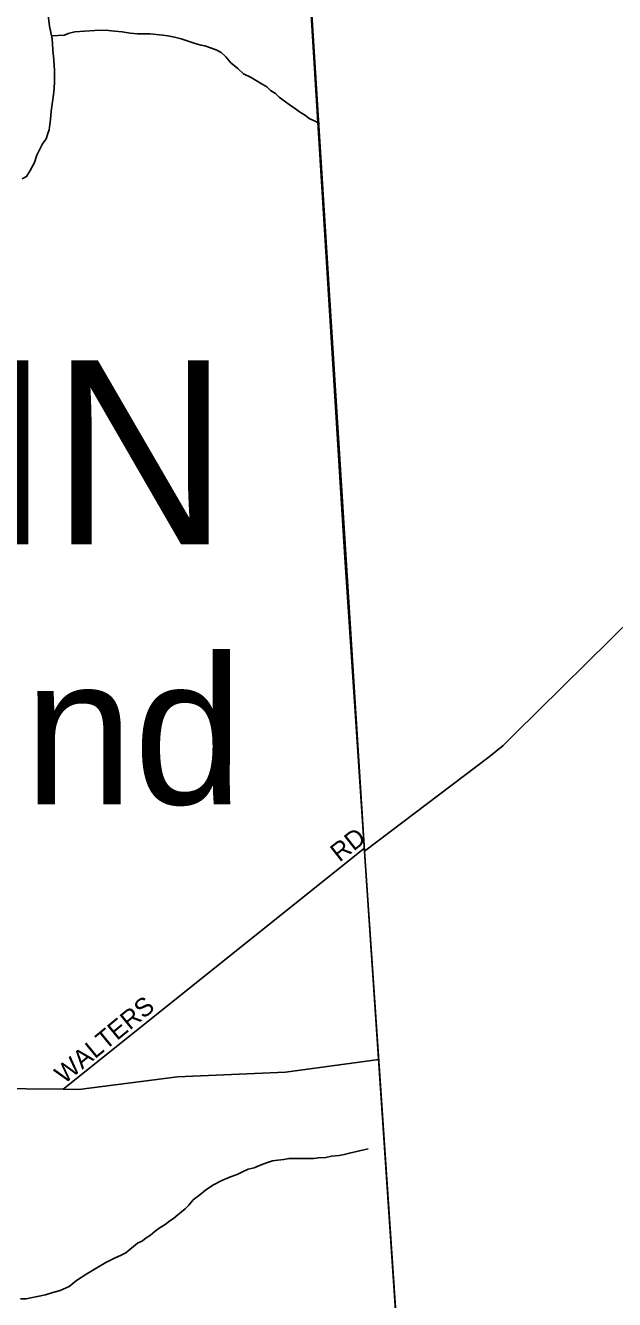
# Model space of a CAD drawing. Extents: x 2010165 to 2382125, y 1060529 to 1407316.
# Drawn here: x 2276249 to 2277850, y 1251489 to 1254949 of the extents above; entities that cross this region are included whole.
import ezdxf

# ---------------------------------------------------------------- set-up
doc = ezdxf.new("R2010")
doc.units = 0
for name, color, linetype in [('GM_X_Adjacent_County', 7, 'Continuous'), ('GM_X_City_Street', 7, 'Continuous'), ('GM_X_City_Street_Text', 7, 'Continuous'), ('GM_X_Corporation', 7, 'Continuous'), ('GM_X_Corporation_Text', 7, 'Continuous'), ('GM_X_County', 7, 'Continuous'), ('GM_X_Major_River', 7, 'Continuous'), ('GM_X_Minor_River', 7, 'Continuous')]:
    doc.layers.add(name, color=color, linetype=linetype)

msp = doc.modelspace()

# ---------------------------------------------------------------- linework, layer by layer
at = {"layer": 'GM_X_Adjacent_County'}
msp.add_lwpolyline([(2272607.8, 1245574.1), (2272603.3, 1246465.6), (2272594.1, 1248304.9), (2272591.8, 1248752.1), (2272589.8, 1249140.8), (2272588.9, 1249331.4), (2273861.5, 1249361.7), (2276805.2, 1249431.7), (2277390.2, 1249445.5), (2277328.3, 1250381.2), (2277211.3, 1252109.8), (2277170.8, 1252706.6), (2276903, 1256950), (2274507, 1256901.5), (2272766.9, 1256889.2), (2272603.7, 1256897.8), (2272556.6, 1259612.4), (2272556.4, 1260536.4), (2272556.2, 1262102.7), (2272568.8, 1262895.6), (2272555.1, 1264929.6), (2272507.4, 1273182.6), (2272470.7, 1276565.2)], dxfattribs=at)
at = {"layer": 'GM_X_City_Street'}
for points in [[(2276351.9, 1252059.7), (2277170.9, 1252714.8)], [(2274775, 1252270.7), (2275060.1, 1252164.7), (2275240.7, 1252108), (2275318.9, 1252096.6), (2275397.2, 1252069.1), (2275529.4, 1252054.2), (2275845.6, 1252064.8), (2276351.9, 1252059.7), (2276394.1, 1252059.3), (2276662.1, 1252093.6), (2276956.2, 1252106.1), (2277209.2, 1252140.9)]]:
    msp.add_lwpolyline(points, dxfattribs=at)
at = {"layer": 'GM_X_Corporation'}
for points in [[(2270045.1, 1250964.2), (2270150, 1251611.1), (2270178.5, 1251791.9), (2270183.6, 1251904.3), (2270177.4, 1251932.3), (2270145.1, 1251968.2), (2269979.6, 1252155.5), (2270131.9, 1252325.9), (2270010.4, 1252410.6), (2269958.8, 1252526.3), (2269860.5, 1253016.7), (2270552.8, 1253018.7), (2270560, 1253622.7), (2270564.8, 1253882.8), (2270539.5, 1255927.9), (2272563.4, 1255915.4), (2272557.2, 1256862), (2276903, 1256950), (2277115.7, 1253519), (2277170.8, 1252706.5), (2277390.2, 1249445.5)], [(2278958.7, 1249485.8), (2277390.2, 1249445.5), (2277170.8, 1252706.5), (2277509.4, 1252962.8), (2277547, 1252993.5), (2277578.6, 1253024.1), (2277904.3, 1253345.9)]]:
    msp.add_lwpolyline(points, dxfattribs=at)
at = {"layer": 'GM_X_County'}
msp.add_lwpolyline([(2272470.7, 1276565.2), (2272507.4, 1273182.6), (2272555.1, 1264929.6), (2272568.8, 1262895.6), (2272556.2, 1262102.7), (2272556.4, 1260536.4), (2272556.6, 1259612.4), (2272603.7, 1256897.8), (2272766.9, 1256889.2), (2274507, 1256901.5), (2276903, 1256950), (2277170.8, 1252706.6), (2277211.3, 1252109.8), (2277328.3, 1250381.2), (2277390.2, 1249445.5), (2276805.2, 1249431.7), (2273861.5, 1249361.7), (2272588.9, 1249331.4), (2272589.8, 1249140.8), (2272591.8, 1248752.1), (2272594.1, 1248304.9), (2272603.3, 1246465.6), (2272607.8, 1245574.1)], dxfattribs=at)
at = {"layer": 'GM_X_Major_River'}
for points in [[(2276326.5, 1254768.6), (2276328.2, 1254794.7), (2276328, 1254826.8), (2276325.7, 1254855), (2276323.4, 1254883.1), (2276321.2, 1254913.2), (2276314.8, 1254947.3), (2276310.5, 1254977.4)], [(2276310.5, 1254977.4), (2276314.8, 1254947.3), (2276321.2, 1254913.2), (2276323.4, 1254883.1), (2276325.7, 1254855), (2276328, 1254826.8), (2276328.2, 1254794.7), (2276326.5, 1254768.6)], [(2276240.2, 1254532.9), (2276252.2, 1254539), (2276262.1, 1254555.2), (2276274, 1254577.3), (2276279.8, 1254597.5), (2276295.6, 1254627.7), (2276305.5, 1254641.8), (2276309.4, 1254655.9), (2276313.3, 1254666), (2276315.2, 1254680.1), (2276317.1, 1254694.2), (2276318.9, 1254716.3), (2276322.7, 1254742.4), (2276326.5, 1254768.6)], [(2276326.5, 1254768.6), (2276322.7, 1254742.4), (2276318.9, 1254716.3), (2276317.1, 1254694.2), (2276315.2, 1254680.1), (2276313.3, 1254666), (2276309.4, 1254655.9), (2276305.5, 1254641.8), (2276295.6, 1254627.7), (2276279.8, 1254597.5), (2276274, 1254577.3), (2276262.1, 1254555.2), (2276252.2, 1254539), (2276240.2, 1254532.9)]]:
    msp.add_lwpolyline(points, dxfattribs=at)
at = {"layer": 'GM_X_Minor_River'}
for points in [[(2276319.6, 1254921.7), (2276355.2, 1254923.5), (2276365.2, 1254927.6), (2276383.2, 1254931.7), (2276409.3, 1254933.9), (2276437.4, 1254936.1), (2276465.5, 1254936.3), (2276491.6, 1254934.4), (2276511.7, 1254932.5), (2276533.8, 1254928.7), (2276553.9, 1254926.8), (2276568, 1254926.9), (2276588.1, 1254927), (2276604.2, 1254925.1), (2276622.2, 1254923.2), (2276636.3, 1254921.3), (2276654.4, 1254917.4), (2276672.5, 1254913.5), (2276712.8, 1254899.7), (2276726.9, 1254895.8), (2276736.9, 1254893.8), (2276755.1, 1254887.9), (2276769.2, 1254882), (2276781.3, 1254876), (2276793.4, 1254864.1), (2276807.6, 1254848.1), (2276825.8, 1254832.1), (2276842, 1254818.2), (2276862.2, 1254808.3), (2276878.4, 1254798.3), (2276892.5, 1254790.4), (2276904.6, 1254782.4), (2276914.7, 1254772.4), (2276928.9, 1254764.5), (2276939, 1254754.5), (2276949.1, 1254746.6), (2276965.3, 1254734.6), (2276983.4, 1254722.7), (2276993.6, 1254714.7), (2277009.7, 1254704.8), (2277019.8, 1254696.8), (2277048.2, 1254684.1)], [(2276235.4, 1251490.8), (2276251.4, 1251490.9), (2276263.5, 1251493), (2276281.5, 1251497.1), (2276303.6, 1251501.3), (2276323.6, 1251507.4), (2276343.6, 1251513.6), (2276367.6, 1251523.8), (2276387.5, 1251540), (2276415.5, 1251558.3), (2276443.4, 1251574.5), (2276467.4, 1251588.8), (2276491.4, 1251601), (2276509.4, 1251609.1), (2276521.4, 1251615.2), (2276553.3, 1251641.6), (2276567.3, 1251647.7), (2276577.2, 1251655.8), (2276589.2, 1251663.9), (2276601.2, 1251674), (2276615.1, 1251684.2), (2276629.1, 1251692.3), (2276641.1, 1251702.4), (2276651.1, 1251708.5), (2276663, 1251718.6), (2276673, 1251726.7), (2276683, 1251734.8), (2276692.9, 1251745), (2276704.8, 1251759.1), (2276722.8, 1251773.3), (2276738.7, 1251785.4), (2276758.7, 1251799.6), (2276782.7, 1251811.9), (2276806.7, 1251822.1), (2276824.7, 1251828.2), (2276840.7, 1251836.3), (2276854.7, 1251842.5), (2276870.7, 1251846.6), (2276884.7, 1251852.7), (2276896.7, 1251856.8), (2276906.7, 1251860.9), (2276920.7, 1251865), (2276934.7, 1251867.1), (2276950.8, 1251869.2), (2276964.8, 1251871.3), (2276976.9, 1251871.4), (2276988.9, 1251871.5), (2276999, 1251871.6), (2277009, 1251871.6), (2277033.1, 1251871.8), (2277045.1, 1251873.9), (2277065.2, 1251874), (2277081.2, 1251878.1), (2277101.3, 1251880.3), (2277115.3, 1251882.4), (2277129.3, 1251886.5), (2277180.7, 1251897.6)]]:
    msp.add_lwpolyline(points, dxfattribs=at)

# ---------------------------------------------------------------- texts
at = {"layer": 'GM_X_City_Street_Text'}
for s, rotation, p in [('RD', 38.1614, (2277102.6, 1252675.3)), ('WALTERS', 39.4756, (2276354.5, 1252072.4))]:
    msp.add_text(s, height=50, rotation=rotation, dxfattribs=at).set_placement(p)
at = {"layer": 'GM_X_Corporation_Text'}
msp.add_text('CHAGRIN', height=500, rotation=0, dxfattribs=at).set_placement((2273718.2, 1253540.1))
at = {"layer": 'GM_X_Major_River'}
msp.add_text('Millpond', height=400.24, rotation=359.9745, dxfattribs=at).set_placement((2274847.3, 1252834.8))

doc.saveas('drawing.dxf')
